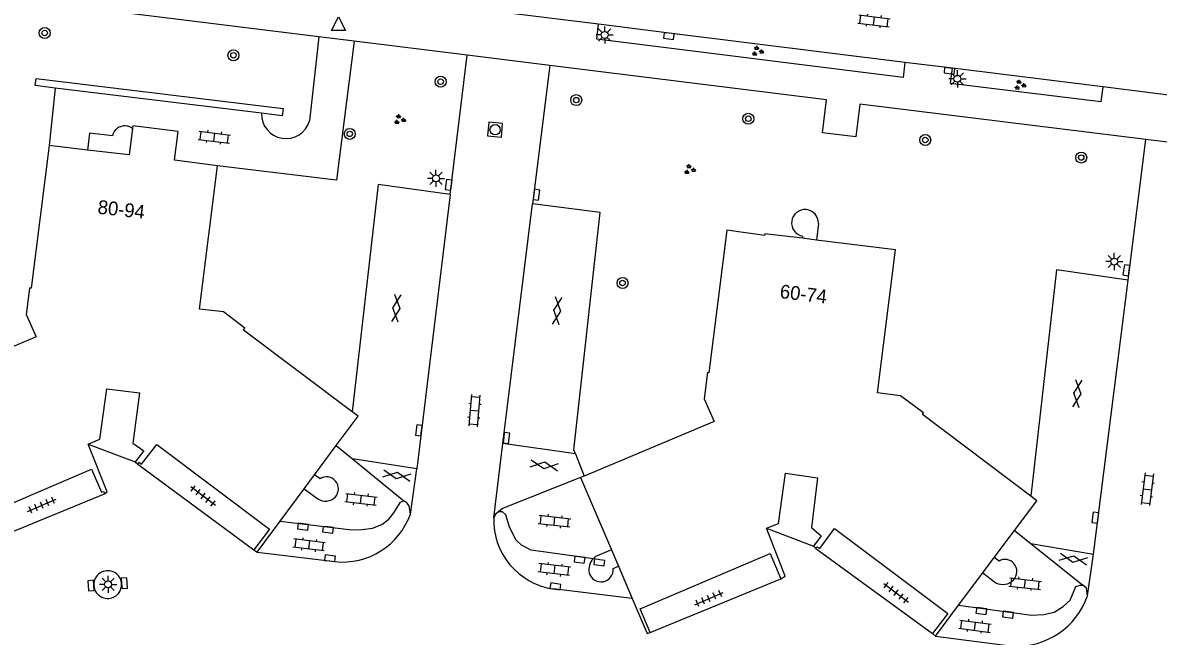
# Model space of a CAD drawing. Extents: x 131000 to 133014, y 396499 to 399001.
# Drawn here: x 131752.2 to 131834.6, y 397097.5 to 397142.1 of the extents above; entities that cross this region are included whole.
import ezdxf

# ---------------------------------------------------------------- set-up
doc = ezdxf.new("R2010")
doc.units = 0
for name, color, linetype in [('gg-afsc-muur', 7, 'Continuous'), ('gg-anno-huisnummerreeks BGT', 7, 'Continuous'), ('gg-bbg-hoofdgebouw', 7, 'Continuous'), ('gg-bbg-onder overbouw', 7, 'Continuous'), ('gg-bbg-pand overbouw', 7, 'Continuous'), ('gg-bbg-toegangstrap', 7, 'Continuous'), ('gg-knt-trap', 7, 'Continuous'), ('gg-knt-verharding', 7, 'Continuous'), ('gt-grn-vlakafsluiter', 7, 'Continuous'), ('gt-symb-boom', 7, 'Continuous'), ('gt-symb-gesloten verharding', 7, 'Continuous'), ('gt-symb-groenvak', 7, 'Continuous'), ('gt-symb-klinker verharding', 7, 'Continuous'), ('gt-symb-kolk', 7, 'Continuous'), ('gt-symb-lichtmast', 7, 'Continuous'), ('gt-symb-rioolschacht', 7, 'Continuous'), ('gt-symb-tegel verharding', 7, 'Continuous'), ('gt-symb-waterafsluiter', 7, 'Continuous')]:
    doc.layers.add(name, color=color, linetype=linetype)

# ---------------------------------------------------------------- blocks, each defined once
blk = doc.blocks.new('gt0-BOOM')
at = {"layer": 'gt-symb-boom'}
for radius in [0.4, 0.2]:
    blk.add_circle((0, 0), radius, dxfattribs=at)
blk = doc.blocks.new('gt0-KL1')
at = {"layer": 'gt-symb-klinker verharding'}
for p, q in [((-1.15, 0.3), (1.15, 0.3)), ((-1, -0.3), (-1, 0.3)), ((-0.5, 0.3), (-0.5, 0.45)), ((0, -0.3), (0, 0.3)), ((0.5, 0.3), (0.5, 0.45)), ((1, -0.3), (1, 0.3)), ((-1.15, -0.3), (1.15, -0.3)), ((-0.5, -0.45), (-0.5, -0.3)), ((0.5, -0.45), (0.5, -0.3))]:
    blk.add_line(p, q, dxfattribs=at)
blk = doc.blocks.new('gt0-KOLK')
at = {"layer": 'gt-symb-kolk'}
blk.add_lwpolyline([(0, 0), (0.375, 0), (0.375, 0.4), (-0.375, 0.4), (-0.375, 0), (0, 0)], dxfattribs=at)
blk = doc.blocks.new('gt0-LMAST')
at = {"layer": 'gt-symb-lichtmast'}
for p, q in [((-0.182, 0.173), (-0.447, 0.438)), ((-0.005, 0.246), (-0.005, 0.621)), ((0.172, 0.173), (0.437, 0.438)), ((-0.255, -0.004), (-0.63, -0.004)), ((-0.182, -0.181), (-0.447, -0.446)), ((-0.005, -0.254), (-0.005, -0.629)), ((0.437, -0.446), (0.172, -0.181)), ((0.245, -0.004), (0.62, -0.004))]:
    blk.add_line(p, q, dxfattribs=at)
blk.add_circle((-0.005, -0.004), 0.25, dxfattribs=at)
blk = doc.blocks.new('gt0-GRVAK')
at = {"layer": 'gt-symb-groenvak'}
for p, q in [((-0.11, 0.189), (-0.228, 0.24)), ((-0.182, 0.153), (0.088, 0.153)), ((-0.091, 0.211), (-0.156, 0.322)), ((-0.047, 0.214), (-0.047, 0.393)), ((-0.004, 0.211), (0.061, 0.322)), ((0.015, 0.189), (0.133, 0.24)), ((0.262, -0.052), (0.197, 0.059)), ((0.305, -0.049), (0.305, 0.13)), ((0.349, -0.052), (0.414, 0.059)), ((-0.245, -0.228), (-0.363, -0.177)), ((-0.318, -0.264), (-0.047, -0.264)), ((-0.226, -0.206), (-0.291, -0.095)), ((-0.183, -0.203), (-0.183, -0.024)), ((-0.139, -0.206), (-0.074, -0.095)), ((-0.12, -0.228), (-0.002, -0.177)), ((0.243, -0.074), (0.125, -0.023)), ((0.17, -0.11), (0.441, -0.11)), ((0.368, -0.074), (0.486, -0.023))]:
    blk.add_line(p, q, dxfattribs=at)
blk = doc.blocks.new('gt0-WAFSL')
at = {"layer": 'gt-symb-waterafsluiter'}
for p, q in [((-0.5, -0.333), (0, 0.667)), ((0, 0.667), (0.5, -0.333)), ((0.5, -0.333), (-0.5, -0.333))]:
    blk.add_line(p, q, dxfattribs=at)
blk = doc.blocks.new('gt0-GESVH1')
at = {"layer": 'gt-symb-gesloten verharding'}
for p, q in [((-0.992, -0.261), (0.008, 0.239)), ((0.008, -0.261), (-0.992, 0.239)), ((0.008, 0.239), (1.008, -0.261)), ((1.008, 0.239), (0.008, -0.261))]:
    blk.add_line(p, q, dxfattribs=at)
blk = doc.blocks.new('gt0-TEG1')
at = {"layer": 'gt-symb-tegel verharding'}
for p, q in [((-1.125, 0), (1.125, 0)), ((-0.9, -0.25), (-0.9, 0.25)), ((-0.45, -0.25), (-0.45, 0.25)), ((0, -0.25), (0, 0.25)), ((0.45, -0.25), (0.45, 0.25)), ((0.9, -0.25), (0.9, 0.25))]:
    blk.add_line(p, q, dxfattribs=at)
blk = doc.blocks.new('gt0-RS')
at = {"layer": 'gt-symb-rioolschacht'}
blk.add_lwpolyline([(-0.5, -0.5), (0.5, -0.5), (0.5, 0.5), (-0.5, 0.5)], close=True, dxfattribs=at)
blk.add_circle((0, 0), 0.375, dxfattribs=at)

msp = doc.modelspace()

# ---------------------------------------------------------------- linework, layer by layer
at = {"layer": 'gg-afsc-muur'}
msp.add_line((131769.537, 397135.49), (131754.566, 397137.312), dxfattribs=at)
msp.add_lwpolyline([(131754.566, 397137.312), (131753.117, 397137.488), (131753.172, 397138.017), (131771.101, 397135.835), (131771.037, 397135.307), (131769.537, 397135.49)], dxfattribs=at)
at = {"layer": 'gg-bbg-hoofdgebouw'}
for p, q in [((131756.916, 397132.817), (131754.12, 397133.14)), ((131809.794, 397126.283), (131808.78, 397126.407)), ((131773.383, 397109.239), (131774.958, 397111.36)), ((131760.36, 397110.18), (131760.55, 397110.01)), ((131772.631, 397108.226), (131773.383, 397109.239)), ((131792.942, 397109.15), (131792.68, 397109.04)), ((131792.68, 397109.04), (131794.923, 397103.799)), ((131770.89, 397105.882), (131772.631, 397108.226)), ((131769.21, 397103.62), (131770.89, 397105.882)), ((131822.704, 397103.238), (131824.175, 397105.202)), ((131768.98, 397103.8), (131769.21, 397103.62)), ((131794.923, 397103.799), (131795.436, 397102.6)), ((131809.58, 397104.05), (131809.75, 397103.88)), ((131795.436, 397102.6), (131796.438, 397100.259)), ((131821.863, 397102.115), (131822.704, 397103.238)), ((131820.117, 397099.784), (131821.863, 397102.115)), ((131818.43, 397097.53), (131820.117, 397099.784)), ((131818.21, 397097.71), (131818.43, 397097.53))]:
    msp.add_line(p, q, dxfattribs=at)
for points in [[(131760.174, 397134.387), (131759.92, 397132.47), (131756.916, 397132.817)], [(131766.33, 397131.68), (131763.22, 397132.08), (131763.48, 397134.16), (131760.2, 397134.58), (131760.174, 397134.387)], [(131754.12, 397133.14), (131752.83, 397122.78), (131752.7, 397122.79), (131752.46, 397120.87), (131753.18, 397119.25), (131743.834, 397115.294)], [(131776.115, 397113.81), (131768.22, 397119.74), (131768.33, 397119.88), (131766.77, 397121.06), (131765.03, 397121.26), (131766.33, 397131.68)], [(131808.78, 397126.407), (131806.06, 397126.74), (131806.04, 397126.62), (131803.29, 397126.99), (131802, 397116.65), (131801.9, 397116.66), (131801.66, 397114.75), (131802.37, 397113.12), (131792.942, 397109.15)], [(131825.364, 397107.681), (131817.49, 397113.61), (131817.56, 397113.74), (131815.91, 397114.97), (131814.23, 397115.18), (131815.53, 397125.58), (131809.794, 397126.283)], [(131756.95, 397111.46), (131757.8, 397111.82), (131758.3, 397115.48), (131760.69, 397115.2), (131760.2, 397111.54), (131761, 397110.99), (131760.36, 397110.18)], [(131774.958, 397111.36), (131776.54, 397113.49), (131776.115, 397113.81)], [(131758.15, 397107.87), (131758.34, 397108.01), (131756.95, 397111.46)], [(131806.18, 397105.36), (131807.05, 397105.71), (131807.56, 397109.37), (131809.88, 397109.03), (131809.44, 397105.42), (131810.15, 397104.82), (131809.58, 397104.05)], [(131824.175, 397105.202), (131825.79, 397107.36), (131825.364, 397107.681)], [(131807.21, 397101.68), (131807.54, 397101.88), (131806.18, 397105.36)], [(131796.438, 397100.259), (131797.52, 397097.73), (131797.73, 397097.8)]]:
    msp.add_lwpolyline(points, dxfattribs=at)
at = {"layer": 'gg-bbg-onder overbouw'}
for points in [[(131760.55, 397110.01), (131760.64, 397110.15), (131760.83, 397110.01), (131761.93, 397111.45), (131770.12, 397105.3), (131768.98, 397103.8)], [(131748.53, 397103.92), (131747.82, 397105.64), (131757.2, 397109.65), (131757.92, 397107.97), (131758.1, 397108.03), (131758.15, 397107.87)], [(131809.75, 397103.88), (131809.84, 397104.02), (131810.05, 397103.88), (131811.12, 397105.34), (131819.33, 397099.18), (131818.21, 397097.71)], [(131797.73, 397097.8), (131797, 397099.51), (131806.44, 397103.54), (131807.21, 397101.68)]]:
    msp.add_lwpolyline(points, dxfattribs=at)
at = {"layer": 'gg-bbg-pand overbouw'}
for p, q in [((131760.55, 397110.01), (131768.98, 397103.8)), ((131748.53, 397103.92), (131758.15, 397107.87)), ((131809.75, 397103.88), (131818.21, 397097.71)), ((131797.73, 397097.8), (131807.21, 397101.68))]:
    msp.add_line(p, q, dxfattribs=at)
at = {"layer": 'gg-bbg-toegangstrap'}
for p, q in [((131809.941, 397127.485), (131809.794, 397126.283)), ((131808.8, 397126.567), (131808.78, 397126.407)), ((131773.781, 397108.944), (131773.383, 397109.239)), ((131772.631, 397108.226), (131773.613, 397107.497)), ((131795.055, 397102.437), (131795.436, 397102.6)), ((131823.053, 397102.977), (131822.704, 397103.238)), ((131821.863, 397102.115), (131822.825, 397101.394))]:
    msp.add_line(p, q, dxfattribs=at)
for points in [[(131758.712, 397133.852), (131757.059, 397134.051), (131756.916, 397132.817)], [(131794.923, 397103.799), (131793.774, 397103.307), (131793.595, 397103.145)]]:
    msp.add_lwpolyline(points, dxfattribs=at)
for centre, radius, start, end in [((131759.621, 397133.633), 0.935, 53.76571, 166.43319), ((131808.97, 397127.524), 0.972, 357.72636, 259.91099), ((131774.256, 397108.248), 0.842, 39.92277, 124.33256), ((131774.233, 397108.219), 0.879, 318.67067, 40.43332), ((131774.167, 397108.349), 1.016, 236.95797, 315.61432), ((131794.5, 397102.331), 1.217, 138.04909, 189.28243), ((131823.488, 397102.26), 0.839, 40.4288, 121.26999), ((131823.435, 397102.216), 0.908, 317.06746, 40.36961), ((131794.178, 397102.374), 0.911, 195.23816, 278.66655), ((131794.14, 397102.374), 0.917, 281.01351, 3.90684), ((131823.313, 397102.433), 1.148, 244.82947, 313.26344)]:
    msp.add_arc(centre, radius, start, end, dxfattribs=at)
at = {"layer": 'gg-knt-trap'}
for p, q in [((131756.95, 397111.46), (131760.36, 397110.18)), ((131806.18, 397105.36), (131809.58, 397104.05))]:
    msp.add_line(p, q, dxfattribs=at)
at = {"layer": 'gg-knt-verharding'}
for p, q in [((131773.688, 397141.028), (131741.219, 397145.059)), ((131793.997, 397141.94), (131781.354, 397143.496)), ((131773.688, 397141.028), (131773.009, 397134.93)), ((131776.265, 397140.708), (131773.688, 397141.028)), ((131784.46, 397139.691), (131776.265, 397140.708)), ((131783.229, 397129.582), (131784.46, 397139.691)), ((131790.45, 397138.948), (131784.46, 397139.691)), ((131790.45, 397138.948), (131789.206, 397128.906)), ((131810.536, 397136.454), (131790.45, 397138.948)), ((131819.672, 397138.747), (131816.219, 397139.167)), ((131830.581, 397137.398), (131819.672, 397138.747)), ((131754.566, 397137.312), (131754.12, 397133.14)), ((131833.69, 397133.58), (131812.957, 397136.154)), ((131832.408, 397123.374), (131833.69, 397133.58)), ((131839.65, 397132.84), (131833.69, 397133.58)), ((131783.229, 397129.582), (131780.806, 397109.684)), ((131787.052, 397111.504), (131789.206, 397128.906)), ((131829.907, 397103.472), (131832.408, 397123.374)), ((131774.958, 397111.36), (131776.129, 397110.404)), ((131792.311, 397110.766), (131787.052, 397111.504)), ((131780.806, 397109.684), (131776.129, 397110.404)), ((131776.129, 397110.404), (131779.86, 397107.356)), ((131792.311, 397110.766), (131792.942, 397109.15)), ((131824.175, 397105.202), (131825.364, 397104.249)), ((131825.364, 397104.249), (131829.136, 397101.225)), ((131825.364, 397104.249), (131829.907, 397103.472)), ((131769.21, 397103.62), (131774.86, 397102.94)), ((131796.438, 397100.259), (131790.7, 397100.952)), ((131818.43, 397097.53), (131824.06, 397096.8))]:
    msp.add_line(p, q, dxfattribs=at)
for points in [[(131816.219, 397139.167), (131816.099, 397138.083), (131793.858, 397140.852), (131793.997, 397141.94)], [(131816.219, 397139.167), (131799.115, 397141.288), (131793.997, 397141.94)], [(131776.265, 397140.708), (131774.977, 397130.64), (131766.33, 397131.68)], [(131830.581, 397137.398), (131830.432, 397136.308), (131819.539, 397137.641), (131819.672, 397138.747)], [(131850.649, 397134.92), (131843.377, 397135.785), (131830.581, 397137.398)], [(131812.957, 397136.154), (131812.661, 397133.772), (131810.24, 397134.072), (131810.536, 397136.454)], [(131783.229, 397129.582), (131778.001, 397130.302), (131776.115, 397113.81)], [(131792.311, 397110.766), (131792.202, 397111.046), (131794.107, 397128.278), (131789.206, 397128.906)], [(131832.408, 397123.374), (131827.23, 397124.114), (131825.364, 397107.681)], [(131792.68, 397109.04), (131787.019, 397106.786), (131786.727, 397106.549)], [(131770.89, 397105.882), (131776.089, 397105.242), (131776.84, 397105.271), (131777.589, 397105.374), (131778.258, 397105.625), (131778.769, 397106.021), (131779.127, 397106.486), (131779.625, 397107.258), (131779.86, 397107.356)], [(131780.336, 397106.394), (131780.239, 397106.98), (131780.08, 397107.2), (131779.86, 397107.356)], [(131786.727, 397106.549), (131786.508, 397106.39), (131786.385, 397106.121)], [(131793.595, 397103.145), (131789.089, 397103.778), (131788.4, 397104.128), (131788.009, 397104.49), (131787.521, 397105.45), (131787.261, 397106.343), (131787.027, 397106.56), (131786.727, 397106.549)], [(131820.117, 397099.784), (131825.394, 397099.057), (131826.296, 397099.091), (131827.043, 397099.27), (131827.706, 397099.671), (131828.214, 397100.142), (131828.628, 397101.136), (131828.925, 397101.223), (131829.136, 397101.225)], [(131829.477, 397100.453), (131829.385, 397101.015), (131829.136, 397101.225)]]:
    msp.add_lwpolyline(points, dxfattribs=at)
for centre, radius, start, end in [((131771.306, 397135.416), 1.771, 177.60987, 344.06543), ((131775.415, 397108.127), 5.217, 263.88792, 340.59563), ((131791.45, 397105.964), 5.067, 178.21972, 261.48947), ((131758.364, 397101.271), 1.003, 92.94824, 275.63434), ((131758.387, 397101.272), 1.002, 274.31765, 94.26493), ((131824.316, 397102.264), 5.47, 267.32274, 340.66544)]:
    msp.add_arc(centre, radius, start, end, dxfattribs=at)
at = {"layer": 'gt-grn-vlakafsluiter'}
for p, q in [((131786.385, 397106.121), (131787.052, 397111.504)), ((131780.336, 397106.394), (131780.806, 397109.684)), ((131829.477, 397100.453), (131829.907, 397103.472))]:
    msp.add_line(p, q, dxfattribs=at)

# ---------------------------------------------------------------- block references
at = {"layer": 'gt-symb-boom'}
for p in [(131753.798, 397141.31), (131767.497, 397139.694), (131782.536, 397137.774), (131792.37, 397136.438), (131804.858, 397135.086), (131775.938, 397133.987), (131817.696, 397133.545), (131829.013, 397132.268), (131795.73, 397123.16)]:
    msp.add_blockref('gt0-BOOM', p, dxfattribs=at)
at = {"layer": 'gt-symb-gesloten verharding'}
for p, rotation in [((131779.333, 397121.341), -96.31488442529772), ((131791.002, 397121.159), -96.31488442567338), ((131828.746, 397115.142), -96.31488442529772), ((131790.053, 397109.914), 172.00768607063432), ((131779.36, 397109.173), 171.25383773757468), ((131828.451, 397103.112), 170.27403432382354)]:
    msp.add_blockref('gt0-GESVH1', p, dxfattribs=dict(at, rotation=rotation))
at = {"layer": 'gt-symb-groenvak'}
for p in [(131805.512, 397139.984), (131824.556, 397137.53), (131779.543, 397135.02), (131800.595, 397131.395)]:
    msp.add_blockref('gt0-GRVAK', p, dxfattribs=at)
at = {"layer": 'gt-symb-klinker verharding'}
for p, rotation in [((131813.976, 397142.185), -7.00425924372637), ((131766.105, 397133.746), -6.947410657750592), ((131784.98, 397113.905), -94.75888567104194), ((131833.809, 397108.197), -96.94741065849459), ((131776.754, 397107.46), -6.485660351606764), ((131790.794, 397105.88), -6.485660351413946), ((131772.974, 397104.149), 173.1663276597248), ((131790.771, 397102.369), 173.10945167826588), ((131824.943, 397101.336), -6.485660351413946), ((131821.306, 397098.248), -7.409184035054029)]:
    msp.add_blockref('gt0-KL1', p, dxfattribs=dict(at, rotation=rotation))
at = {"layer": 'gt-symb-kolk'}
for p, rotation in [((131799.115, 397141.288), 172.93185994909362), ((131819.475, 397138.769), 173.6851155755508), ((131783.312, 397130.267), 82.99574075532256), ((131789.291, 397129.591), -97.06814005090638), ((131832.492, 397124.059), 81.48906579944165), ((131781.142, 397112.442), 82.70443985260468), ((131787.106, 397111.943), -97.00425924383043), ((131830.238, 397106.105), 82.87498365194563), ((131772.577, 397105.674), 172.9957407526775), ((131774.381, 397105.452), 172.81812146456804), ((131774.484, 397102.985), -6.833672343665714), ((131792.642, 397103.278), 172.00768607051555), ((131794.078, 397103.077), 172.00768607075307), ((131759.385, 397101.36), -84.99041204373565), ((131757.363, 397101.207), 93.64982401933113), ((131790.834, 397100.943), -7.8141808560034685), ((131821.799, 397099.551), 172.18581914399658), ((131823.728, 397099.285), 172.46974665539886)]:
    msp.add_blockref('gt0-KOLK', p, dxfattribs=dict(at, rotation=rotation))
at = {"layer": 'gt-symb-lichtmast'}
for p in [(131794.442, 397141.171), (131820.033, 397137.991), (131782.197, 397130.762), (131831.42, 397124.724), (131758.408, 397101.294)]:
    msp.add_blockref('gt0-LMAST', p, dxfattribs=at)
at = {"layer": 'gt-symb-rioolschacht', "rotation": 84.72259391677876}
msp.add_blockref('gt0-RS', (131786.488, 397134.29), dxfattribs=at)
at = {"layer": 'gt-symb-tegel verharding'}
for p, rotation in [((131765.296, 397107.707), -37.31697448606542), ((131753.592, 397107.032), 23.25875933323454), ((131802, 397100.255), 23.25875933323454), ((131815.585, 397100.683), -36.99589775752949)]:
    msp.add_blockref('gt0-TEG1', p, dxfattribs=dict(at, rotation=rotation))
at = {"layer": 'gt-symb-waterafsluiter'}
msp.add_blockref('gt0-WAFSL', (131775.12, 397141.828), dxfattribs=at)

# ---------------------------------------------------------------- texts
at = {"layer": 'gg-anno-huisnummerreeks BGT'}
for s, rotation, p in [('80-94', 353.4, (131757.608, 397128.207)), ('60-74', 353.1, (131807.103, 397122.077))]:
    msp.add_text(s, height=1, rotation=rotation, dxfattribs=at).set_placement(p)

doc.saveas('drawing.dxf')
